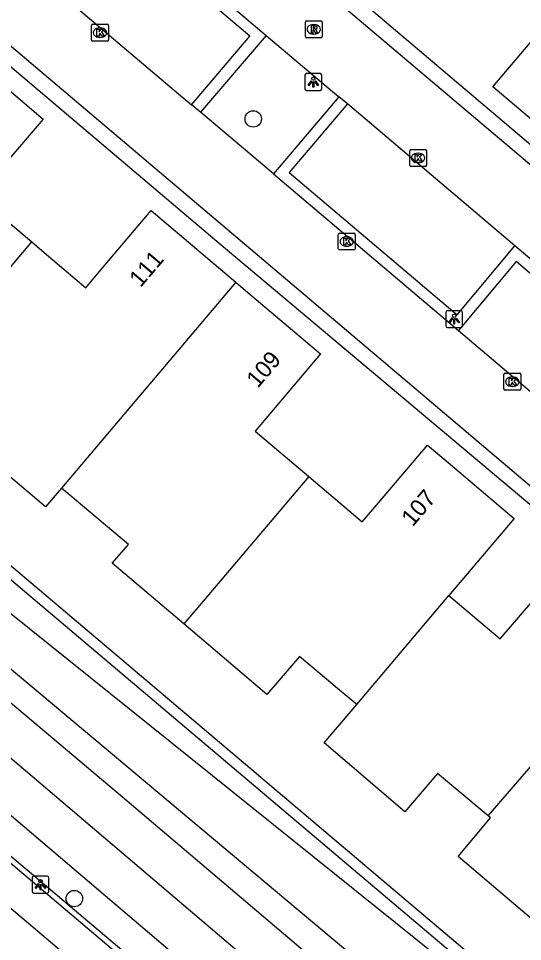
# Model space of a CAD drawing. Extents: x 156414 to 157775, y 382335 to 383765.
# Drawn here: x 156944.7 to 156974.7, y 382528.4 to 382583.3 of the extents above; entities that cross this region are included whole.
import ezdxf

# ---------------------------------------------------------------- set-up
doc = ezdxf.new("R2010")
doc.units = 0
for name, color, linetype in [('IMGEO_Berm_groen', 7, 'Continuous'), ('IMGEO_Boom', 7, 'Continuous'), ('IMGEO_Groenvoorziening', 7, 'Continuous'), ('IMGEO_Haag', 7, 'Continuous'), ('IMGEO_Kolk', 7, 'Continuous'), ('IMGEO_Lichtpunt', 7, 'Continuous'), ('IMGEO_Pand', 7, 'Continuous'), ('IMGEO_Pand_nummerreeks', 7, 'Continuous'), ('IMGEO_Parkeervlak_open', 7, 'Continuous'), ('IMGEO_Rijbaan_lokaal_open', 7, 'Continuous'), ('IMGEO_Rioolput', 7, 'Continuous'), ('IMGEO_Voetpad_open', 7, 'Continuous'), ('IMGEO_Waterloop', 7, 'Continuous')]:
    doc.layers.add(name, color=color, linetype=linetype)

msp = doc.modelspace()

# ---------------------------------------------------------------- linework, layer by layer
at = {"layer": 'IMGEO_Berm_groen'}
msp.add_lwpolyline([(156989.121, 382497.781), (156885.563, 382585.876), (156913.451, 382619.915), (156947.927, 382660.436), (156969.261, 382683.807), (156976.375, 382691.256)], dxfattribs=at)
at = {"layer": 'IMGEO_Boom'}
for centre in [(156958.686, 382577.342), (156948.054, 382531.002)]:
    msp.add_circle(centre, 0.489, dxfattribs=at)
at = {"layer": 'IMGEO_Groenvoorziening'}
for points in [[(156980.161, 382688.027), (156972.98, 382679.885), (156951.724, 382654.157), (156930.591, 382629.503), (156894.284, 382586.815), (156936.438, 382551.218), (156974.72, 382519.113), (156990.891, 382505.312), (156993.571, 382503.037)], [(156980.161, 382688.027), (156981.799, 382686.639), (156940.772, 382637.701), (156895.927, 382586.799), (156991.196, 382510.245), (156996.315, 382506.277)]]:
    msp.add_lwpolyline(points, dxfattribs=at)
at = {"layer": 'IMGEO_Haag'}
for points in [[(156986.214, 382682.315), (156986.444, 382682.612), (156986.719, 382682.899), (156984.174, 382685.107), (156900.751, 382586.801), (156978.115, 382521.345), (156996.382, 382542.842), (156996.633, 382543.163)], [(156995.995, 382543.705), (156980.608, 382525.348), (156977.949, 382522.266), (156901.626, 382586.899), (156942.915, 382635.543), (156984.143, 382684.067), (156986.214, 382682.315)], [(156983.94, 382496.877), (156985.472, 382498.688), (156938.603, 382538.304), (156891.556, 382578.272), (156891.296, 382577.994)]]:
    msp.add_lwpolyline(points, dxfattribs=at)
at = {"layer": 'IMGEO_Kolk'}
for p, q in [((156949.078, 382582.041), (156949.078, 382582.893)), ((156949.153, 382582.967), (156950.005, 382582.967)), ((156949.566, 382582.747), (156949.591, 382582.747)), ((156950.079, 382582.893), (156950.079, 382582.041)), ((156949.589, 382582.187), (156949.564, 382582.187)), ((156950.005, 382581.967), (156949.153, 382581.967)), ((156967.981, 382574.595), (156967.981, 382575.447)), ((156968.056, 382575.521), (156968.908, 382575.521)), ((156968.982, 382575.447), (156968.982, 382574.595)), ((156968.469, 382575.301), (156968.494, 382575.301)), ((156968.908, 382574.521), (156968.056, 382574.521)), ((156968.492, 382574.741), (156968.467, 382574.741)), ((156963.742, 382569.629), (156963.742, 382570.481)), ((156963.817, 382570.555), (156964.669, 382570.555)), ((156964.743, 382570.481), (156964.743, 382569.629)), ((156964.23, 382570.335), (156964.255, 382570.335)), ((156964.669, 382569.555), (156963.817, 382569.555)), ((156964.253, 382569.775), (156964.228, 382569.775)), ((156973.579, 382561.298), (156973.579, 382562.15)), ((156973.654, 382562.224), (156974.506, 382562.224)), ((156974.067, 382562.004), (156974.092, 382562.004)), ((156974.58, 382562.15), (156974.58, 382561.298)), ((156974.506, 382561.224), (156973.654, 382561.224)), ((156974.09, 382561.444), (156974.065, 382561.444))]:
    msp.add_line(p, q, dxfattribs=at)
for points in [[(156949.078, 382582.041), (156949.078, 382582.893)], [(156949.153, 382582.967), (156950.005, 382582.967)], [(156949.399, 382582.667), (156949.522, 382582.667), (156949.522, 382582.516), (156949.652, 382582.667), (156949.816, 382582.667), (156949.67, 382582.516), (156949.823, 382582.267), (156949.671, 382582.267), (156949.586, 382582.431), (156949.522, 382582.364), (156949.522, 382582.267), (156949.399, 382582.267), (156949.399, 382582.667)], [(156950.079, 382582.893), (156950.079, 382582.041)], [(156950.005, 382581.967), (156949.153, 382581.967)], [(156967.981, 382574.595), (156967.981, 382575.447)], [(156968.056, 382575.521), (156968.908, 382575.521)], [(156968.982, 382575.447), (156968.982, 382574.595)], [(156968.302, 382575.221), (156968.425, 382575.221), (156968.425, 382575.07), (156968.555, 382575.221), (156968.719, 382575.221), (156968.573, 382575.07), (156968.726, 382574.821), (156968.574, 382574.821), (156968.489, 382574.985), (156968.425, 382574.918), (156968.425, 382574.821), (156968.302, 382574.821), (156968.302, 382575.221)], [(156968.908, 382574.521), (156968.056, 382574.521)], [(156963.742, 382569.629), (156963.742, 382570.481)], [(156963.817, 382570.555), (156964.669, 382570.555)], [(156964.743, 382570.481), (156964.743, 382569.629)], [(156964.063, 382570.255), (156964.186, 382570.255), (156964.186, 382570.104), (156964.316, 382570.255), (156964.48, 382570.255), (156964.334, 382570.104), (156964.487, 382569.855), (156964.335, 382569.855), (156964.25, 382570.019), (156964.186, 382569.952), (156964.186, 382569.855), (156964.063, 382569.855), (156964.063, 382570.255)], [(156964.669, 382569.555), (156963.817, 382569.555)], [(156973.579, 382561.298), (156973.579, 382562.15)], [(156973.654, 382562.224), (156974.506, 382562.224)], [(156973.9, 382561.924), (156974.023, 382561.924), (156974.023, 382561.773), (156974.153, 382561.924), (156974.317, 382561.924), (156974.171, 382561.773), (156974.324, 382561.524), (156974.172, 382561.524), (156974.087, 382561.688), (156974.023, 382561.621), (156974.023, 382561.524), (156973.9, 382561.524), (156973.9, 382561.924)], [(156974.58, 382562.15), (156974.58, 382561.298)], [(156974.506, 382561.224), (156973.654, 382561.224)]]:
    msp.add_lwpolyline(points, dxfattribs=at)
for centre, start, end in [((156949.155, 382582.891), 91.552, 178.448), ((156949.155, 382582.891), 91.552, 178.448), ((156950.003, 382582.891), 1.552, 88.448), ((156950.003, 382582.891), 1.552, 88.448), ((156949.155, 382582.043), 181.552, 268.448), ((156949.155, 382582.043), 181.552, 268.448), ((156950.003, 382582.043), 271.552, 358.448), ((156950.003, 382582.043), 271.552, 358.448), ((156968.058, 382575.445), 91.552, 178.448), ((156968.058, 382575.445), 91.552, 178.448), ((156968.906, 382575.445), 1.552, 88.448), ((156968.906, 382575.445), 1.552, 88.448), ((156968.058, 382574.597), 181.552, 268.448), ((156968.058, 382574.597), 181.552, 268.448), ((156968.906, 382574.597), 271.552, 358.448), ((156968.906, 382574.597), 271.552, 358.448), ((156963.819, 382570.479), 91.552, 178.448), ((156963.819, 382570.479), 91.552, 178.448), ((156964.667, 382570.479), 1.552, 88.448), ((156964.667, 382570.479), 1.552, 88.448), ((156963.819, 382569.631), 181.552, 268.448), ((156963.819, 382569.631), 181.552, 268.448), ((156964.667, 382569.631), 271.552, 358.448), ((156964.667, 382569.631), 271.552, 358.448), ((156973.656, 382562.148), 91.552, 178.448), ((156973.656, 382562.148), 91.552, 178.448), ((156974.504, 382562.148), 1.552, 88.448), ((156974.504, 382562.148), 1.552, 88.448), ((156973.656, 382561.3), 181.552, 268.448), ((156973.656, 382561.3), 181.552, 268.448), ((156974.504, 382561.3), 271.552, 358.448), ((156974.504, 382561.3), 271.552, 358.448)]:
    msp.add_arc(centre, 0.0765, start, end, dxfattribs=at)
for centre, major_axis, ratio, start_param, end_param in [((156949.565, 382582.467), (-0.387, 0.002), 0.722429, 4.712389, 7.853982), ((156949.59, 382582.467), (-0.39, 0.002), 0.717154, 1.570796, 4.712389), ((156968.468, 382575.021), (-0.387, 0.002), 0.722429, 4.712389, 7.853982), ((156968.493, 382575.021), (-0.39, 0.002), 0.717154, 1.570796, 4.712389), ((156964.229, 382570.055), (-0.387, 0.002), 0.722429, 4.712389, 7.853982), ((156964.254, 382570.055), (-0.39, 0.002), 0.717154, 1.570796, 4.712389), ((156974.066, 382561.724), (-0.387, 0.002), 0.722429, 4.712389, 7.853982), ((156974.091, 382561.724), (-0.39, 0.002), 0.717154, 1.570796, 4.712389)]:
    msp.add_ellipse(centre, major_axis=major_axis, ratio=ratio, start_param=start_param, end_param=end_param, dxfattribs=at)
at = {"layer": 'IMGEO_Lichtpunt'}
for p, q in [((156961.759, 382579.938), (156961.759, 382579.131)), ((156961.759, 382579.938), (156961.759, 382579.131)), ((156962.661, 382580.033), (156961.853, 382580.033)), ((156962.661, 382580.033), (156961.853, 382580.033)), ((156962.755, 382579.131), (156962.755, 382579.938)), ((156962.755, 382579.131), (156962.755, 382579.938)), ((156961.853, 382579.037), (156962.661, 382579.037)), ((156961.853, 382579.037), (156962.661, 382579.037)), ((156970.126, 382565.845), (156970.126, 382565.038)), ((156970.126, 382565.845), (156970.126, 382565.038)), ((156971.028, 382565.94), (156970.22, 382565.94)), ((156971.028, 382565.94), (156970.22, 382565.94)), ((156971.122, 382565.038), (156971.122, 382565.845)), ((156971.122, 382565.038), (156971.122, 382565.845)), ((156970.22, 382564.944), (156971.028, 382564.944)), ((156970.22, 382564.944), (156971.028, 382564.944)), ((156945.545, 382532.231), (156945.545, 382531.424)), ((156945.545, 382532.231), (156945.545, 382531.424)), ((156946.447, 382532.326), (156945.639, 382532.326)), ((156946.447, 382532.326), (156945.639, 382532.326)), ((156946.541, 382531.424), (156946.541, 382532.231)), ((156946.541, 382531.424), (156946.541, 382532.231)), ((156945.639, 382531.33), (156946.447, 382531.33)), ((156945.639, 382531.33), (156946.447, 382531.33))]:
    msp.add_line(p, q, dxfattribs=at)
for points in [[(156962.133, 382579.602), (156962.172, 382579.574), (156961.984, 382579.312), (156961.946, 382579.339), (156962.133, 382579.602)], [(156962.235, 382579.554), (156962.282, 382579.554), (156962.282, 382579.232), (156962.235, 382579.232), (156962.235, 382579.554)], [(156962.345, 382579.574), (156962.383, 382579.601), (156962.57, 382579.339), (156962.531, 382579.311), (156962.345, 382579.574)], [(156970.5, 382565.509), (156970.539, 382565.481), (156970.351, 382565.219), (156970.313, 382565.246), (156970.5, 382565.509)], [(156970.602, 382565.461), (156970.649, 382565.461), (156970.649, 382565.139), (156970.602, 382565.139), (156970.602, 382565.461)], [(156970.712, 382565.481), (156970.75, 382565.508), (156970.937, 382565.246), (156970.898, 382565.218), (156970.712, 382565.481)], [(156945.919, 382531.895), (156945.958, 382531.867), (156945.77, 382531.605), (156945.732, 382531.632), (156945.919, 382531.895)], [(156946.021, 382531.847), (156946.068, 382531.847), (156946.068, 382531.525), (156946.021, 382531.525), (156946.021, 382531.847)], [(156946.131, 382531.867), (156946.169, 382531.894), (156946.356, 382531.632), (156946.317, 382531.604), (156946.131, 382531.867)]]:
    msp.add_lwpolyline(points, dxfattribs=at)
for centre in [(156962.258, 382579.736), (156970.625, 382565.643), (156946.044, 382532.029)]:
    msp.add_circle(centre, 0.0994, dxfattribs=at)
for centre, start, end in [((156961.853, 382579.938), 90, 180), ((156961.853, 382579.938), 90, 180), ((156962.661, 382579.938), 0, 90), ((156962.661, 382579.938), 0, 90), ((156961.853, 382579.131), 180, 270), ((156961.853, 382579.131), 180, 270), ((156962.661, 382579.131), 270, 0), ((156962.661, 382579.131), 270, 360), ((156970.22, 382565.845), 90, 180), ((156970.22, 382565.845), 90, 180), ((156971.028, 382565.845), 0, 90), ((156971.028, 382565.845), 0, 90), ((156970.22, 382565.038), 180, 270), ((156970.22, 382565.038), 180, 270), ((156971.028, 382565.038), 270, 0), ((156971.028, 382565.038), 270, 360), ((156945.639, 382532.231), 90, 180), ((156945.639, 382532.231), 90, 180), ((156946.447, 382532.231), 0, 90), ((156946.447, 382532.231), 0, 90), ((156945.639, 382531.424), 180, 270), ((156945.639, 382531.424), 180, 270), ((156946.447, 382531.424), 270, 0), ((156946.447, 382531.424), 270, 360)]:
    msp.add_arc(centre, 0.0946, start, end, dxfattribs=at)
at = {"layer": 'IMGEO_Pand'}
for points in [[(156977.954, 382574.98), (156972.931, 382579.245), (156976.808, 382583.824), (156973.613, 382586.519)], [(156941.165, 382581.599), (156946.201, 382577.326), (156943.973, 382574.706), (156942.307, 382572.748), (156945.523, 382570.026)], [(156945.523, 382570.026), (156946.128, 382569.514), (156948.739, 382567.303), (156949.437, 382568.128), (156952.622, 382571.89), (156953.277, 382571.336), (156957.652, 382567.631)], [(156938.104, 382561.262), (156938.762, 382562.039), (156945.523, 382570.026)], [(156957.652, 382567.631), (156947.289, 382555.394)], [(156957.652, 382567.631), (156958.23, 382567.141), (156962.681, 382563.371), (156958.797, 382558.785), (156961.981, 382556.088)], [(156947.289, 382555.394), (156947.03, 382555.088), (156946.346, 382554.281), (156941.671, 382558.233), (156941.039, 382557.486), (156937.477, 382560.522), (156938.104, 382561.262)], [(156961.981, 382556.088), (156963.032, 382555.198), (156965.165, 382553.392), (156965.795, 382554.134), (156969.046, 382557.96), (156970.005, 382557.148), (156974.199, 382553.6), (156970.317, 382549.012)], [(156961.981, 382556.088), (156955.269, 382548.163), (156954.557, 382547.323)], [(156954.557, 382547.323), (156950.307, 382550.931), (156951.01, 382551.743), (156951.277, 382552.051), (156948.547, 382554.34), (156947.415, 382555.289), (156947.289, 382555.394)], [(156970.317, 382549.012), (156973.355, 382546.442), (156976.505, 382550.113), (156977.268, 382551.003), (156982.117, 382546.872)], [(156982.117, 382546.872), (156985.394, 382550.663), (156991.994, 382545.054), (156977.449, 382527.892), (156970.862, 382533.51), (156972.786, 382535.791), (156972.643, 382535.912)], [(156964.837, 382542.536), (156970.317, 382549.012)], [(156964.837, 382542.536), (156963.701, 382543.486), (156963.042, 382544.044), (156961.425, 382545.397), (156960.231, 382543.992), (156959.498, 382543.128), (156954.557, 382547.323)], [(156972.643, 382535.912), (156982.117, 382546.872)], [(156972.643, 382535.912), (156972.401, 382536.118), (156969.636, 382538.426), (156967.697, 382536.158), (156962.908, 382540.256), (156964.837, 382542.536)]]:
    msp.add_lwpolyline(points, dxfattribs=at)
at = {"layer": 'IMGEO_Parkeervlak_open'}
for points in [[(156955.026, 382578.17), (156958.488, 382582.257), (156948.532, 382590.692), (156945.091, 382586.598)], [(156959.455, 382582.302), (156955.55, 382577.733)], [(156963.775, 382578.659), (156959.881, 382574.086)], [(156964.288, 382578.231), (156960.828, 382574.147), (156970.799, 382565.697), (156974.229, 382569.798)], [(156978.916, 382557.959), (156982.37, 382562.02), (156974.312, 382568.857), (156970.874, 382564.762)]]:
    msp.add_lwpolyline(points, dxfattribs=at)
at = {"layer": 'IMGEO_Rijbaan_lokaal_open'}
for points in [[(156985.195, 382552.172), (156984.601, 382552.665), (156982.077, 382549.644), (156927.619, 382595.781), (156937.011, 382606.884), (156991.519, 382560.783), (156988.981, 382557.799), (156989.555, 382557.259)], [(156948.462, 382591.639), (156959.455, 382582.302)], [(156945.091, 382586.598), (156955.026, 382578.17)], [(156959.455, 382582.302), (156963.775, 382578.659)], [(156955.55, 382577.733), (156955.026, 382578.17)], [(156964.288, 382578.231), (156963.775, 382578.659)], [(156974.229, 382569.798), (156964.288, 382578.231)], [(156959.881, 382574.086), (156955.55, 382577.733)], [(156959.881, 382574.086), (156970.874, 382564.762)], [(156982.943, 382562.429), (156974.229, 382569.798)], [(156970.874, 382564.762), (156978.916, 382557.959)]]:
    msp.add_lwpolyline(points, dxfattribs=at)
at = {"layer": 'IMGEO_Rioolput'}
for p, q in [((156961.783, 382582.241), (156961.783, 382583.093)), ((156961.858, 382583.167), (156962.71, 382583.167)), ((156962.784, 382583.093), (156962.784, 382582.241)), ((156962.271, 382582.947), (156962.296, 382582.947)), ((156962.71, 382582.167), (156961.858, 382582.167)), ((156962.294, 382582.387), (156962.269, 382582.387))]:
    msp.add_line(p, q, dxfattribs=at)
for points in [[(156961.783, 382582.241), (156961.783, 382583.093)], [(156961.858, 382583.167), (156962.71, 382583.167)], [(156962.784, 382583.093), (156962.784, 382582.241)], [(156962.372, 382582.865), (156962.12, 382582.867), (156962.12, 382582.467)], [(156962.12, 382582.467), (156962.244, 382582.467), (156962.244, 382582.629), (156962.255, 382582.629)], [(156962.298, 382582.786), (156962.244, 382582.786), (156962.244, 382582.705)], [(156962.244, 382582.705), (156962.296, 382582.705)], [(156962.302, 382582.6), (156962.373, 382582.467), (156962.513, 382582.467), (156962.448, 382582.593)], [(156962.71, 382582.167), (156961.858, 382582.167)]]:
    msp.add_lwpolyline(points, dxfattribs=at)
for centre, radius, start, end in [((156961.86, 382583.091), 0.0765, 91.552, 178.448), ((156961.86, 382583.091), 0.0765, 91.552, 178.448), ((156962.708, 382583.091), 0.0765, 1.552, 88.448), ((156962.708, 382583.091), 0.0765, 1.552, 88.448), ((156962.254, 382582.576), 0.0533, 26.0293, 88.6989), ((156962.28, 382582.894), 0.19, 274.7715, 282.9687), ((156962.304, 382582.69), 0.0964, 77.0061, 93.1865), ((156962.318, 382582.747), 0.0378, 276.6634, 79.6772), ((156962.371, 382582.755), 0.109, 350.3612, 89.416), ((156962.369, 382582.755), 0.112, 277.5842, 350.9817), ((156962.353, 382582.54), 0.108, 29.5134, 73.7905), ((156961.86, 382582.243), 0.0765, 181.552, 268.448), ((156961.86, 382582.243), 0.0765, 181.552, 268.448), ((156962.708, 382582.243), 0.0765, 271.552, 358.448), ((156962.708, 382582.243), 0.0765, 271.552, 358.448)]:
    msp.add_arc(centre, radius, start, end, dxfattribs=at)
for centre, major_axis, ratio, start_param, end_param in [((156962.27, 382582.667), (-0.387, 0.002), 0.722429, 4.712389, 7.853982), ((156962.295, 382582.667), (-0.39, 0.002), 0.717154, 1.570796, 4.712389)]:
    msp.add_ellipse(centre, major_axis=major_axis, ratio=ratio, start_param=start_param, end_param=end_param, dxfattribs=at)
at = {"layer": 'IMGEO_Voetpad_open'}
for points in [[(156985.096, 382551.062), (156984.751, 382551.362), (156982.188, 382548.489), (156956.652, 382569.938), (156926.325, 382595.645), (156936.95, 382608.202), (156992.775, 382560.898), (156990.241, 382557.869), (156990.622, 382557.547)], [(156891.296, 382577.994), (156891.573, 382577.76), (156984.878, 382498.701), (156983.583, 382497.172), (156983.94, 382496.877)], [(156962.546, 382475.543), (156981.989, 382498.437), (156938.049, 382535.675)]]:
    msp.add_lwpolyline(points, dxfattribs=at)
at = {"layer": 'IMGEO_Waterloop'}
msp.add_lwpolyline([(156976.651, 382689.094), (156938.817, 382644.211), (156919.284, 382621.196), (156897.458, 382595.718), (156888.498, 382585.952), (156917.84, 382561.833), (156974.953, 382513.255), (156988.286, 382501.918), (156990.282, 382503.616), (156950.791, 382537.119), (156911.895, 382569.901), (156892.83, 382586.334), (156913.254, 382611.005), (156944.082, 382646.376), (156967.14, 382674.699), (156978.605, 382687.65), (156976.651, 382689.094)], dxfattribs=at)

# ---------------------------------------------------------------- texts
at = {"layer": 'IMGEO_Pand_nummerreeks'}
for s, rotation, p in [('111', 49.5551, (156951.989, 382567.28)), ('109', 49.5379, (156958.952, 382561.296)), ('107', 49.452, (156968.16, 382553.063))]:
    msp.add_text(s, height=1, rotation=rotation, dxfattribs=at).set_placement(p)

doc.saveas('drawing.dxf')
